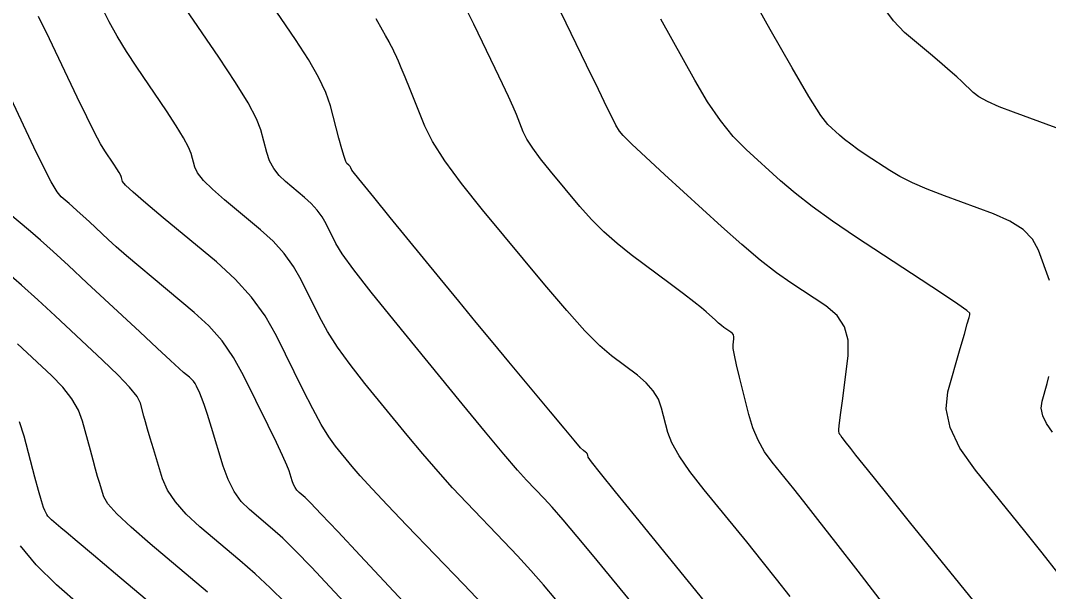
# Model space of a CAD drawing. Extents: x 2082232 to 2083549, y 592624 to 593832.
# Drawn here: x 2082406.06 to 2082448.2, y 593173.35 to 593196.78 of the extents above; entities that cross this region are included whole.
import ezdxf

# ---------------------------------------------------------------- set-up
doc = ezdxf.new("R2010")
doc.units = 0
doc.layers.add('DT_X_Contour_Major', color=7, linetype='Continuous')
doc.layers.add('DT_X_Contour_Minor', color=7, linetype='Continuous')

msp = doc.modelspace()

# ---------------------------------------------------------------- linework, layer by layer
at = {"layer": 'DT_X_Contour_Major'}
for points in [[(2082445.505, 593172.497), (2082442.509, 593176.213), (2082441.515, 593177.446), (2082440.782, 593178.357), (2082440.308, 593178.947), (2082440.095, 593179.216), (2082439.874, 593179.503), (2082439.8, 593179.599), (2082439.743, 593179.672), (2082439.705, 593179.722), (2082439.684, 593179.748), (2082439.653, 593179.786), (2082439.642, 593179.801), (2082439.633, 593179.818), (2082439.625, 593179.836), (2082439.619, 593179.855), (2082439.606, 593179.909), (2082439.612, 593180.01), (2082439.641, 593180.27), (2082439.692, 593180.691), (2082439.765, 593181.273), (2082439.99, 593183.037), (2082439.996, 593183.66), (2082439.846, 593184.207), (2082439.54, 593184.678), (2082439.078, 593185.071), (2082437.636, 593186.02), (2082437.054, 593186.431), (2082436.387, 593186.952), (2082435.637, 593187.585), (2082434.803, 593188.328), (2082432.467, 593190.458), (2082431.694, 593191.168), (2082431.126, 593191.703), (2082430.765, 593192.061), (2082430.61, 593192.243), (2082430.471, 593192.493), (2082430.356, 593192.717), (2082430.117, 593193.202), (2082429.753, 593193.948), (2082429.265, 593194.955), (2082427.798, 593197.987)], [(2082428.001, 593173.02), (2082427.498, 593173.62), (2082426.976, 593174.218), (2082426.435, 593174.814), (2082425.875, 593175.407), (2082424.356, 593176.986), (2082423.776, 593177.604), (2082423.176, 593178.273), (2082422.555, 593178.994), (2082421.914, 593179.765), (2082420.177, 593181.892), (2082419.572, 593182.66), (2082419.06, 593183.371), (2082418.641, 593184.025), (2082418.316, 593184.622), (2082417.571, 593186.137), (2082417.257, 593186.691), (2082416.874, 593187.219), (2082416.422, 593187.721), (2082415.902, 593188.195), (2082414.421, 593189.426), (2082413.928, 593189.856), (2082413.561, 593190.222), (2082413.319, 593190.526), (2082413.201, 593190.766), (2082413.056, 593191.321), (2082412.952, 593191.587), (2082412.748, 593191.968), (2082412.444, 593192.464), (2082412.041, 593193.076), (2082410.833, 593194.86), (2082410.405, 593195.513), (2082410.026, 593196.134), (2082409.696, 593196.722), (2082409.416, 593197.279)], [(2082413.722, 593173.325), (2082411.372, 593175.306), (2082410.592, 593175.984), (2082410.016, 593176.531), (2082409.644, 593176.947), (2082409.475, 593177.232), (2082409.296, 593177.817), (2082409.223, 593178.066), (2082409.136, 593178.371), (2082409.037, 593178.733), (2082408.925, 593179.151), (2082408.609, 593180.344), (2082408.44, 593180.797), (2082408.17, 593181.259), (2082407.799, 593181.732), (2082407.327, 593182.215), (2082405.934, 593183.516)]]:
    msp.add_lwpolyline(points, dxfattribs=at)
at = {"layer": 'DT_X_Contour_Minor'}
for points in [[(2082448.245, 593186.108), (2082447.791, 593187.36), (2082447.548, 593187.806), (2082447.159, 593188.203), (2082446.624, 593188.552), (2082445.944, 593188.853), (2082443.936, 593189.59), (2082443.231, 593189.862), (2082442.624, 593190.124), (2082442.115, 593190.377), (2082441.703, 593190.621), (2082440.734, 593191.258), (2082440.393, 593191.488), (2082440.097, 593191.701), (2082439.846, 593191.895), (2082439.64, 593192.071), (2082439.151, 593192.517), (2082438.866, 593192.886), (2082438.378, 593193.659), (2082437.689, 593194.836), (2082436.796, 593196.417), (2082434.147, 593201.17)], [(2082431.583, 593172.325), (2082429.575, 593174.77), (2082428.883, 593175.608), (2082428.311, 593176.287), (2082427.859, 593176.806), (2082427.529, 593177.167), (2082426.808, 593177.916), (2082426.44, 593178.323), (2082425.878, 593178.98), (2082425.121, 593179.887), (2082424.17, 593181.045), (2082421.374, 593184.468), (2082420.438, 593185.628), (2082419.727, 593186.543), (2082419.242, 593187.211), (2082418.982, 593187.634), (2082418.589, 593188.433), (2082418.423, 593188.726), (2082418.221, 593189.004), (2082417.983, 593189.269), (2082417.708, 593189.519), (2082416.927, 593190.168), (2082416.659, 593190.425), (2082416.442, 593190.71), (2082416.274, 593191.022), (2082416.157, 593191.361), (2082415.911, 593192.301), (2082415.734, 593192.751), (2082415.389, 593193.396), (2082414.875, 593194.237), (2082414.193, 593195.272), (2082412.148, 593198.292)], [(2082434.756, 593172.152), (2082431.303, 593176.394), (2082430.449, 593177.446), (2082429.837, 593178.207), (2082429.467, 593178.677), (2082429.337, 593178.856), (2082429.315, 593178.944), (2082429.304, 593178.976), (2082429.285, 593179.006), (2082429.26, 593179.035), (2082429.228, 593179.062), (2082429.134, 593179.133), (2082429.023, 593179.252), (2082428.762, 593179.556), (2082428.35, 593180.046), (2082427.787, 593180.721), (2082426.086, 593182.768), (2082425.431, 593183.558), (2082424.744, 593184.391), (2082424.024, 593185.268), (2082423.27, 593186.188), (2082421.218, 593188.7), (2082420.543, 593189.528), (2082420.056, 593190.128), (2082419.758, 593190.501), (2082419.648, 593190.646), (2082419.607, 593190.729), (2082419.59, 593190.76), (2082419.569, 593190.789), (2082419.544, 593190.817), (2082419.515, 593190.843), (2082419.434, 593190.911), (2082419.391, 593190.995), (2082419.323, 593191.197), (2082419.23, 593191.518), (2082419.112, 593191.956), (2082418.765, 593193.281), (2082418.579, 593193.824), (2082418.278, 593194.459), (2082417.864, 593195.185), (2082417.336, 593196.003), (2082415.777, 593198.306)], [(2082448.514, 593192.374), (2082446.773, 593193.013), (2082446.179, 593193.244), (2082445.705, 593193.457), (2082445.351, 593193.652), (2082445.115, 593193.829), (2082444.646, 593194.276), (2082444.439, 593194.468), (2082444.169, 593194.708), (2082443.837, 593194.996), (2082443.442, 593195.332), (2082442.305, 593196.291), (2082441.852, 593196.762), (2082441.347, 593197.456)], [(2082443.027, 593170.763), (2082440.396, 593174.183), (2082439.491, 593175.356), (2082438.749, 593176.311), (2082438.172, 593177.047), (2082437.757, 593177.565), (2082436.87, 593178.656), (2082436.561, 593179.085), (2082436.299, 593179.555), (2082436.085, 593180.066), (2082435.918, 593180.618), (2082435.537, 593182.143), (2082435.413, 593182.655), (2082435.328, 593183.047), (2082435.282, 593183.319), (2082435.274, 593183.471), (2082435.305, 593183.716), (2082435.306, 593183.802), (2082435.286, 593183.878), (2082435.243, 593183.943), (2082435.179, 593183.998), (2082434.979, 593184.129), (2082434.896, 593184.188), (2082434.797, 593184.267), (2082434.681, 593184.365), (2082434.549, 593184.483), (2082434.175, 593184.824), (2082433.977, 593184.992), (2082433.665, 593185.24), (2082433.237, 593185.568), (2082432.695, 593185.975), (2082431.096, 593187.169), (2082430.514, 593187.629), (2082429.97, 593188.112), (2082429.463, 593188.62), (2082428.993, 593189.151), (2082427.789, 593190.6), (2082427.381, 593191.108), (2082427.059, 593191.547), (2082426.823, 593191.916), (2082426.674, 593192.216), (2082426.391, 593192.923), (2082426.256, 593193.24), (2082426.067, 593193.661), (2082425.821, 593194.185), (2082425.52, 593194.813), (2082424.643, 593196.625), (2082424.308, 593197.309)], [(2082425.01, 593172.821), (2082424.221, 593173.647), (2082421.904, 593176.056), (2082421.112, 593176.886), (2082420.474, 593177.567), (2082419.989, 593178.1), (2082419.658, 593178.486), (2082418.98, 593179.315), (2082418.707, 593179.692), (2082418.393, 593180.2), (2082418.041, 593180.839), (2082417.649, 593181.61), (2082416.553, 593183.84), (2082416.091, 593184.657), (2082415.527, 593185.434), (2082414.862, 593186.173), (2082414.095, 593186.872), (2082411.915, 593188.684), (2082411.197, 593189.286), (2082410.68, 593189.735), (2082410.363, 593190.03), (2082410.246, 593190.171), (2082410.201, 593190.341), (2082410.169, 593190.423), (2082410.107, 593190.54), (2082410.014, 593190.692), (2082409.89, 593190.88), (2082409.519, 593191.428), (2082409.344, 593191.72), (2082409.098, 593192.185), (2082408.78, 593192.824), (2082408.39, 593193.635), (2082407.256, 593196.031), (2082406.804, 593196.943)], [(2082437.615, 593173.15), (2082437.059, 593173.855), (2082436.464, 593174.599), (2082435.83, 593175.383), (2082434.087, 593177.525), (2082433.503, 593178.275), (2082433.059, 593178.917), (2082432.756, 593179.452), (2082432.592, 593179.88), (2082432.342, 593180.879), (2082432.21, 593181.244), (2082432.001, 593181.591), (2082431.715, 593181.918), (2082431.352, 593182.227), (2082430.282, 593183.026), (2082429.811, 593183.432), (2082429.201, 593184.052), (2082428.451, 593184.886), (2082427.561, 593185.934), (2082425.003, 593189.012), (2082424.135, 593190.092), (2082423.451, 593191.025), (2082422.95, 593191.81), (2082422.633, 593192.447), (2082422.03, 593193.95), (2082421.827, 593194.455), (2082421.669, 593194.842), (2082421.555, 593195.112), (2082421.487, 593195.266), (2082421.365, 593195.518), (2082421.318, 593195.613), (2082421.27, 593195.709), (2082421.22, 593195.807), (2082421.168, 593195.906), (2082421.027, 593196.171), (2082420.905, 593196.389), (2082420.646, 593196.844)], [(2082448.588, 593174.121), (2082447.946, 593174.933), (2082447.228, 593175.83), (2082445.209, 593178.334), (2082444.57, 593179.238), (2082444.168, 593180.075), (2082444.004, 593180.844), (2082444.076, 593181.544), (2082444.585, 593183.32), (2082444.753, 593183.906), (2082444.873, 593184.332), (2082444.947, 593184.598), (2082444.974, 593184.703), (2082444.982, 593184.771), (2082444.859, 593184.876), (2082444.484, 593185.14), (2082443.856, 593185.563), (2082442.977, 593186.145), (2082440.293, 593187.91), (2082439.347, 593188.549), (2082438.519, 593189.144), (2082437.811, 593189.694), (2082437.221, 593190.2), (2082435.809, 593191.487), (2082435.28, 593192.027), (2082434.752, 593192.681), (2082434.227, 593193.448), (2082433.703, 593194.33), (2082432.309, 593196.831)], [(2082422.729, 593171.881), (2082419.982, 593174.83), (2082419.069, 593175.808), (2082418.39, 593176.529), (2082417.944, 593176.993), (2082417.733, 593177.201), (2082417.481, 593177.413), (2082417.393, 593177.503), (2082417.316, 593177.611), (2082417.25, 593177.739), (2082417.197, 593177.887), (2082417.069, 593178.305), (2082416.98, 593178.539), (2082416.808, 593178.925), (2082416.553, 593179.466), (2082416.215, 593180.159), (2082415.206, 593182.213), (2082414.795, 593182.952), (2082414.322, 593183.631), (2082413.785, 593184.248), (2082413.184, 593184.803), (2082411.499, 593186.204), (2082410.91, 593186.697), (2082410.406, 593187.127), (2082409.988, 593187.493), (2082409.656, 593187.796), (2082408.883, 593188.518), (2082408.613, 593188.768), (2082408.386, 593188.976), (2082408.199, 593189.143), (2082408.055, 593189.269), (2082407.724, 593189.548), (2082407.561, 593189.754), (2082407.321, 593190.163), (2082407.004, 593190.773), (2082406.609, 593191.587), (2082405.454, 593194.026)], [(2082420.933, 593171.202), (2082418.748, 593173.548), (2082417.987, 593174.355), (2082417.341, 593175.018), (2082416.81, 593175.536), (2082416.396, 593175.909), (2082415.445, 593176.711), (2082415.11, 593177.048), (2082414.819, 593177.459), (2082414.572, 593177.942), (2082414.369, 593178.498), (2082413.887, 593180.079), (2082413.722, 593180.611), (2082413.588, 593181.022), (2082413.487, 593181.313), (2082413.417, 593181.483), (2082413.274, 593181.775), (2082413.215, 593181.88), (2082413.148, 593181.976), (2082413.072, 593182.064), (2082412.987, 593182.142), (2082412.747, 593182.341), (2082412.567, 593182.501), (2082412.207, 593182.832), (2082411.667, 593183.333), (2082410.947, 593184.004), (2082408.786, 593186.023), (2082408.033, 593186.722), (2082407.396, 593187.305), (2082406.876, 593187.772), (2082406.471, 593188.123), (2082405.545, 593188.904)], [(2082416.904, 593172.903), (2082416.291, 593173.507), (2082415.676, 593174.079), (2082415.059, 593174.617), (2082413.408, 593176.009), (2082412.849, 593176.523), (2082412.409, 593177.023), (2082412.089, 593177.507), (2082411.888, 593177.977), (2082411.511, 593179.21), (2082411.381, 593179.64), (2082411.273, 593180.005), (2082411.186, 593180.306), (2082411.121, 593180.542), (2082410.977, 593181.084), (2082410.839, 593181.347), (2082410.533, 593181.729), (2082410.059, 593182.229), (2082409.417, 593182.848), (2082407.48, 593184.658), (2082406.773, 593185.312), (2082406.105, 593185.916), (2082405.476, 593186.471)], [(2082448.368, 593179.885), (2082448.122, 593180.237), (2082447.968, 593180.565), (2082447.908, 593180.872), (2082447.94, 593181.156), (2082448.149, 593181.885), (2082448.222, 593182.175)], [(2082412.65, 593171.809), (2082409.955, 593174.081), (2082409.057, 593174.838), (2082408.385, 593175.404), (2082407.938, 593175.78), (2082407.717, 593175.965), (2082407.427, 593176.204), (2082407.328, 593176.29), (2082407.247, 593176.369), (2082407.186, 593176.44), (2082407.143, 593176.505), (2082407.054, 593176.667), (2082407.003, 593176.799), (2082406.92, 593177.073), (2082406.803, 593177.489), (2082406.653, 593178.048), (2082406.208, 593179.727), (2082406.022, 593180.315)], [(2082408.54, 593172.744), (2082407.535, 593173.621), (2082406.706, 593174.448), (2082406.055, 593175.225)]]:
    msp.add_lwpolyline(points, dxfattribs=at)

doc.saveas('drawing.dxf')
